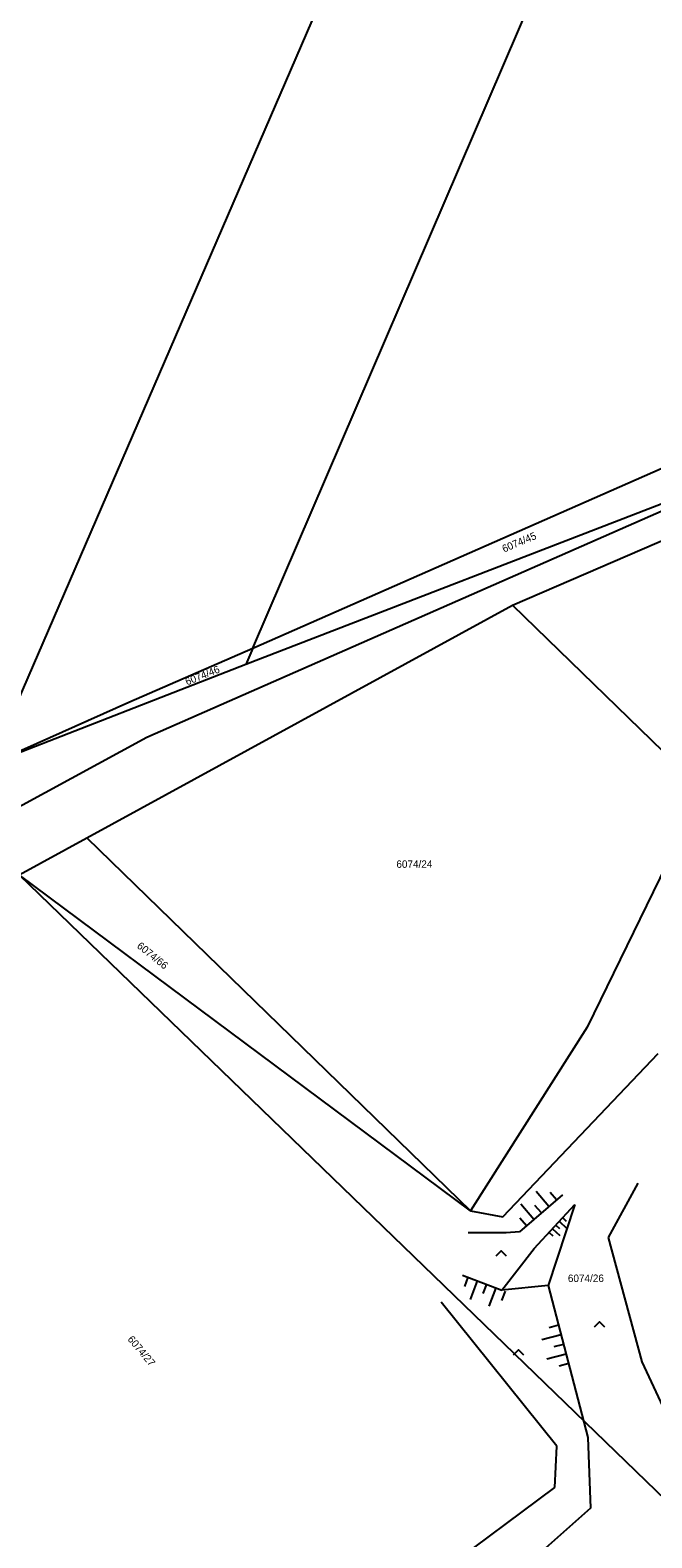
# Model space of a CAD drawing. Extents: x -540150 to -533593, y -1185082 to -1180066.
# Drawn here: x -534008.9 to -533946.3, y -1182174 to -1182022.1 of the extents above; entities that cross this region are included whole.
import ezdxf

# ---------------------------------------------------------------- set-up
doc = ezdxf.new("R2010")
doc.units = 0
for name, color, linetype in [('KN_HRAN_PARCEL', 7, 'Continuous'), ('KN_PARC_Č', 7, 'Continuous'), ('KN_VKP_HRAN_', 7, 'Continuous'), ('Vrstva 14', 7, 'Continuous'), ('Vrstva 15', 7, 'Continuous'), ('Vrstva 36', 7, 'Continuous')]:
    doc.layers.add(name, color=color, linetype=linetype)

msp = doc.modelspace()

# ---------------------------------------------------------------- linework, layer by layer
at = {"layer": 'KN_HRAN_PARCEL'}
for p, q in [((-534012.87, -1182096.06), (-533946.92, -1181943.51)), ((-533986.48, -1182084.41), (-533928.74, -1181950.03)), ((-533986.48, -1182084.41), (-533938.22, -1182063.14)), ((-533960.31, -1182080.06), (-533927.68, -1182065.95)), ((-533997.15, -1182093.35), (-533939.68, -1182068.11)), ((-533940.28, -1182067.91), (-533987.18, -1182086.03)), ((-534003.18, -1182103.51), (-533960.31, -1182080.06)), ((-533998.95, -1182089.83), (-533986.48, -1182084.41)), ((-533986.48, -1182084.41), (-533987.18, -1182086.03)), ((-533987.18, -1182086.03), (-534012.87, -1182096.06)), ((-534012.87, -1182096.06), (-533998.95, -1182089.83)), ((-534014.87, -1182103.02), (-533997.15, -1182093.35)), ((-533941.18, -1182098.7), (-533952.79, -1182122.6)), ((-534009.99, -1182107.23), (-534003.18, -1182103.51)), ((-534003.18, -1182103.51), (-533964.53, -1182141.08)), ((-533964.53, -1182141.08), (-534009.99, -1182107.23)), ((-534009.99, -1182107.23), (-533939.4, -1182175.58)), ((-533952.79, -1182122.6), (-533964.53, -1182141.08)), ((-533961.3, -1182141.69), (-533945.66, -1182125.25)), ((-533964.53, -1182141.08), (-533961.3, -1182141.69))]:
    msp.add_line(p, q, dxfattribs=at)
at = {"layer": 'KN_VKP_HRAN_'}
msp.add_line((-533960.31, -1182080.06), (-533941.18, -1182098.7), dxfattribs=at)
at = {"layer": 'Vrstva 14'}
for p, q in [((-533950.64, -1182143.77), (-533947.65, -1182138.31)), ((-533955.29, -1182139.47), (-533959.62, -1182143.2)), ((-533958.15, -1182144.9), (-533954.03, -1182140.47)), ((-533954.03, -1182140.47), (-533956.73, -1182148.6)), ((-533961.39, -1182149.07), (-533958.15, -1182144.9)), ((-533947.26, -1182156.29), (-533950.64, -1182143.77)), ((-533965.34, -1182147.58), (-533961.39, -1182149.07)), ((-533956.73, -1182148.6), (-533961.39, -1182149.07)), ((-533956.73, -1182148.6), (-533952.72, -1182163.92)), ((-533955.85, -1182164.8), (-533967.51, -1182150.28)), ((-533940.65, -1182170.56), (-533947.26, -1182156.29)), ((-533952.72, -1182163.92), (-533952.47, -1182171.06)), ((-533956.04, -1182168.98), (-533955.85, -1182164.8)), ((-533968.95, -1182178.56), (-533956.04, -1182168.98)), ((-533952.47, -1182171.06), (-533966.34, -1182183.36))]:
    msp.add_line(p, q, dxfattribs=at)
msp.add_lwpolyline([(-533959.62, -1182143.2), (-533960.94, -1182143.31), (-533964.77, -1182143.31)], dxfattribs=at)
at = {"layer": 'Vrstva 15'}
for p, q in [((-533958.16, -1182141.95), (-533959.47, -1182140.43)), ((-533956.65, -1182140.64), (-533957.95, -1182139.13)), ((-533955.89, -1182139.99), (-533956.54, -1182139.23)), ((-533958.92, -1182142.6), (-533959.57, -1182141.84)), ((-533957.4, -1182141.3), (-533958.06, -1182140.54)), ((-533955.26, -1182141.8), (-533954.9, -1182142.14)), ((-533956.62, -1182143.26), (-533956.26, -1182143.6)), ((-533956.28, -1182142.9), (-533955.55, -1182143.58)), ((-533955.94, -1182142.53), (-533955.58, -1182142.87)), ((-533955.6, -1182142.16), (-533954.87, -1182142.85)), ((-533964.8, -1182147.78), (-533965.16, -1182148.72)), ((-533963.87, -1182148.14), (-533964.57, -1182150.01)), ((-533962.93, -1182148.49), (-533963.29, -1182149.43)), ((-533962, -1182148.84), (-533962.7, -1182150.71)), ((-533961.06, -1182149.2), (-533961.41, -1182150.13)), ((-533955.68, -1182152.62), (-533956.64, -1182152.88)), ((-533955.42, -1182153.59), (-533957.36, -1182154.1)), ((-533954.92, -1182155.53), (-533956.85, -1182156.03)), ((-533955.17, -1182154.56), (-533956.14, -1182154.81)), ((-533954.66, -1182156.49), (-533955.63, -1182156.75))]:
    msp.add_line(p, q, dxfattribs=at)
at = {"layer": 'Vrstva 36'}
for points in [[(-533961.95, -1182145.63), (-533961.45, -1182145.13), (-533960.95, -1182145.63)], [(-533952.07, -1182152.77), (-533951.57, -1182152.27), (-533951.07, -1182152.77)], [(-533960.22, -1182155.59), (-533959.72, -1182155.09), (-533959.22, -1182155.59)]]:
    msp.add_lwpolyline(points, dxfattribs=at)

# ---------------------------------------------------------------- texts
at = {"layer": 'KN_PARC_Č'}
for s, rotation, p in [('6074/45', 23, (-533961.17, -1182074.77)), ('6074/46', 21.8371, (-533993.09, -1182088.16)), ('6074/66', 321, (-533998.2, -1182114.52)), ('6074/27', 310, (-533999.13, -1182154.06))]:
    msp.add_text(s, height=0.75, rotation=rotation, dxfattribs=at).set_placement(p)
for s, p in [('6074/24', (-533972.01, -1182106.53)), ('6074/26', (-533954.74, -1182148.26))]:
    msp.add_text(s, height=0.75, dxfattribs=at).set_placement(p)

doc.saveas('drawing.dxf')
